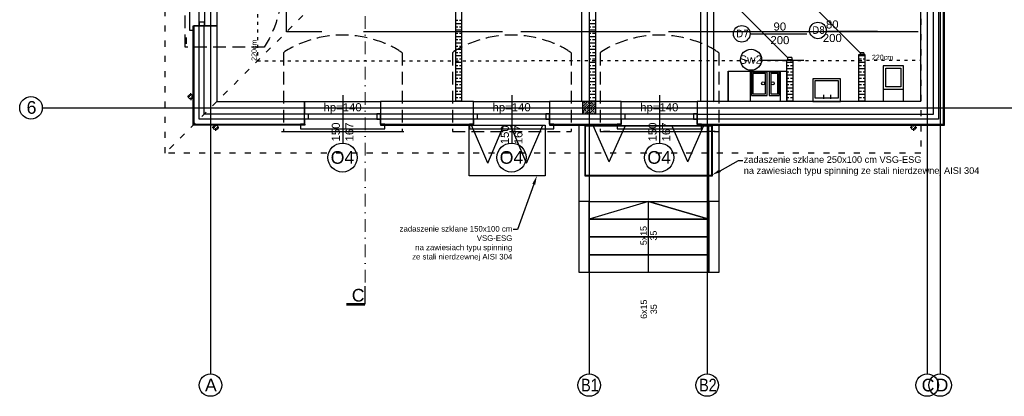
# Model space of a CAD drawing. Header units: millimetres. Extents: x -7023 to 53801, y 9849 to 33561.
# Tile 356 of 537: x 14311 to 16251, y 28541 to 29284. Entities that reach past the tile are written whole.
import ezdxf

# ---------------------------------------------------------------- set-up
doc = ezdxf.new("R2010")
doc.units = ezdxf.units.MM
for name, pattern in [('ACAD_ISO03W100', [30, 12, -18]), ('DASHDOT', [1, 0.5, -0.25, 0, -0.25]), ('DASHED2', [0.375, 0.25, -0.125])]:
    doc.linetypes.add(name, pattern=pattern)
doc.layers.add('.IE_podklad', color=252, linetype='Continuous')
doc.styles.add('Arial', font='arial.ttf', dxfattribs={"height": 125})
doc.styles.add('Opisowy', font='arial.ttf')
doc.styles.get("Standard").update_dxf_attribs({"font": 'arial.ttf'})
doc.linetypes.add('ZIGZAG', pattern='A,0.00254,-5.08,[131,ltypeshp.shx,S=5.08,R=0,X=-5.08,Y=0],-10.16,[131,ltypeshp.shx,S=5.08,R=180,X=5.08,Y=0],-5.08', length=20.32254)

msp = doc.modelspace()

# ---------------------------------------------------------------- linework, layer by layer
at = {"layer": '.IE_podklad', "ltscale": 25}
for p, q in [((14687.4, 30677.8), (14687.4, 28585.6)), ((15433.4, 30677.8), (15433.4, 28585.6)), ((15665.9, 30677.8), (15665.9, 28585.6)), ((16099.4, 30677.8), (16099.4, 28585.6)), ((16124.9, 30677.8), (16124.9, 28585.6)), ((14357.9, 29110.4), (17656.9, 29110.4))]:
    msp.add_line(p, q, dxfattribs=at)
at = {"layer": '.IE_podklad', "linetype": 'ACAD_ISO03W100'}
for p, q in [((14597.9, 29020.9), (14597.9, 30329.9)), ((16086.9, 29945.9), (16086.9, 29020.9)), ((15060.4, 29483.4), (14597.9, 29020.9)), ((16086.9, 29020.9), (14597.9, 29020.9))]:
    msp.add_line(p, q, dxfattribs=at)
at = {"layer": '.IE_podklad', "linetype": 'ACAD_ISO03W100', "ltscale": 0.5}
for p, q in [((14779.7, 30329.9), (14779.7, 29202.9)), ((14779.7, 29202.9), (16086.8, 29204.2))]:
    msp.add_line(p, q, dxfattribs=at)
at = {"layer": '.IE_podklad', "ltscale": 0.5}
for p, q in [((15653.3, 29123.7), (15653.4, 29843.9)), ((15678.4, 29843.9), (15678.3, 29122.2)), ((15418.5, 29622.9), (15418.5, 29122.9)), ((15678.3, 29122.2), (15653.3, 29123.7))]:
    msp.add_line(p, q, dxfattribs=at)
at = {"layer": '.IE_podklad'}
for p, q in [((15170.9, 29122.9), (15170.9, 29622.9)), ((15182.9, 29122.9), (15182.9, 29622.9)), ((15433.4, 29622.9), (15433.4, 29122.9)), ((15445.9, 29550.9), (15445.9, 29122.9)), ((14699.6, 29421.3), (14699.6, 29271.9)), ((16111.9, 29097.9), (16111.9, 29408.5)), ((16131.9, 29077.9), (16131.9, 29408.5)), ((16133.9, 29075.9), (16133.9, 29408.5)), ((14837.4, 29260.4), (14837.4, 29328.8)), ((16086.9, 29122.9), (16086.7, 29329.4)), ((15824.5, 29209.4), (15730.5, 29303.4)), ((15967.2, 29219.1), (15882.5, 29303.8)), ((15170.9, 29283.1), (15174.5, 29283.1)), ((15170.9, 29276.8), (15182.9, 29276.8)), ((15177.7, 29283.1), (15182.9, 29283.1)), ((15433.4, 29283.1), (15437, 29283.1)), ((15433.4, 29276.8), (15445.4, 29276.8)), ((15440.2, 29283.1), (15445.4, 29283.1)), ((14652.9, 29075.9), (14652.9, 29271.9)), ((14652.9, 29271.9), (14654.9, 29271.9)), ((14699.6, 29271.9), (14654.6, 29271.9)), ((14674.6, 29271.9), (14654.6, 29271.9)), ((14654.6, 29271.9), (14654.6, 29097.9)), ((14906.7, 29260.4), (14837.4, 29260.4)), ((15262.6, 29260.4), (14988.9, 29260.4)), ((15170.9, 29270.4), (15174.5, 29270.4)), ((15170.9, 29264.1), (15182.9, 29264.1)), ((15170.9, 29257.7), (15174.5, 29257.7)), ((15177.7, 29270.4), (15182.9, 29270.4)), ((15177.7, 29257.7), (15182.9, 29257.7)), ((15553.6, 29260.4), (15299, 29260.4)), ((15433.4, 29270.4), (15437, 29270.4)), ((15433.4, 29264.1), (15445.4, 29264.1)), ((15433.4, 29257.7), (15437, 29257.7)), ((15440.2, 29270.4), (15445.4, 29270.4)), ((15440.2, 29257.7), (15445.4, 29257.7)), ((16081.4, 29260.4), (15590, 29260.4)), ((15750.4, 29256.4), (15862.6, 29256.4)), ((15900.5, 29261.4), (16001.7, 29261.4)), ((14640.4, 29236.9), (14640.4, 29249.4)), ((15170.9, 29251.4), (15182.9, 29251.4)), ((15170.9, 29245), (15174.5, 29245)), ((15170.9, 29238.7), (15182.9, 29238.7)), ((15177.7, 29245), (15182.9, 29245)), ((15433.4, 29251.4), (15445.4, 29251.4)), ((15433.4, 29245), (15437, 29245)), ((15433.4, 29238.7), (15445.4, 29238.7)), ((15440.2, 29245), (15445.4, 29245)), ((15170.9, 29232.3), (15174.5, 29232.3)), ((15170.9, 29226), (15182.9, 29226)), ((15170.9, 29219.6), (15174.5, 29219.6)), ((15177.7, 29232.3), (15182.9, 29232.3)), ((15177.7, 29219.6), (15182.9, 29219.6)), ((15433.4, 29232.3), (15437, 29232.3)), ((15433.4, 29226), (15445.4, 29226)), ((15433.4, 29219.6), (15437, 29219.6)), ((15440.2, 29232.3), (15445.4, 29232.3)), ((15440.2, 29219.6), (15445.4, 29219.6)), ((15967.2, 29219.1), (15967.2, 29215.4)), ((15974.5, 29219.1), (15967.2, 29219.1)), ((15974.5, 29219.1), (15974.5, 29215.4)), ((15170.9, 29213.3), (15182.9, 29213.3)), ((15170.9, 29206.9), (15174.5, 29206.9)), ((15170.9, 29200.6), (15182.9, 29200.6)), ((15177.7, 29206.9), (15182.9, 29206.9)), ((15433.4, 29213.3), (15445.4, 29213.3)), ((15433.4, 29206.9), (15437, 29206.9)), ((15433.4, 29200.6), (15445.4, 29200.6)), ((15440.2, 29206.9), (15445.4, 29206.9)), ((15772.8, 29204.7), (15856.4, 29204.7)), ((15822.9, 29122.9), (15822.9, 29205.4)), ((15822.9, 29205.4), (15834.9, 29205.4)), ((15822.9, 29200.6), (15834.9, 29200.6)), ((15824.5, 29209.4), (15824.5, 29205.4)), ((15832.5, 29209.4), (15824.5, 29209.4)), ((15832.5, 29205.4), (15824.5, 29205.4)), ((15832.5, 29209.4), (15832.5, 29205.4)), ((15834.9, 29205.4), (15834.9, 29122.9)), ((15964.9, 29122.9), (15964.9, 29215.4)), ((15964.9, 29215.4), (15976.9, 29215.4)), ((15964.9, 29213.3), (15976.9, 29213.3)), ((15964.9, 29206.9), (15970.1, 29206.9)), ((15964.9, 29200.6), (15976.9, 29200.6)), ((15974.5, 29215.4), (15967.2, 29215.4)), ((15973.3, 29206.9), (15976.9, 29206.9)), ((15976.9, 29215.4), (15976.9, 29122.9)), ((15170.9, 29194.2), (15174.5, 29194.2)), ((15170.9, 29187.9), (15182.9, 29187.9)), ((15170.9, 29181.5), (15174.5, 29181.5)), ((15177.7, 29194.2), (15182.9, 29194.2)), ((15177.7, 29181.5), (15182.9, 29181.5)), ((15433.4, 29194.2), (15437, 29194.2)), ((15433.4, 29187.9), (15445.4, 29187.9)), ((15433.4, 29181.5), (15437, 29181.5)), ((15440.2, 29194.2), (15445.4, 29194.2)), ((15440.2, 29181.5), (15445.4, 29181.5)), ((15707.2, 29122.9), (15707.2, 29182.9)), ((15707.2, 29182.9), (15707.2, 29182.9)), ((15707.2, 29182.9), (15707.2, 29122.9)), ((15707.2, 29122.9), (15707.2, 29182.9)), ((15707.2, 29182.9), (15812.7, 29182.9)), ((15812.7, 29182.9), (15812.7, 29182.9)), ((15812.7, 29182.9), (15812.7, 29182.9)), ((15812.7, 29182.9), (15822.9, 29182.9)), ((15822.9, 29194.2), (15827.2, 29194.2)), ((15822.9, 29187.9), (15834.9, 29187.9)), ((15822.9, 29182.9), (15822.9, 29122.9)), ((15822.9, 29122.9), (15822.9, 29182.9)), ((15822.9, 29182.9), (15822.9, 29182.9)), ((15822.9, 29182.9), (15822.9, 29122.9)), ((15822.9, 29181.5), (15827.2, 29181.5)), ((15830.4, 29194.2), (15834.9, 29194.2)), ((15830.4, 29181.5), (15834.9, 29181.5)), ((15964.9, 29194.2), (15970.1, 29194.2)), ((15964.9, 29187.9), (15976.9, 29187.9)), ((15964.9, 29181.5), (15970.1, 29181.5)), ((15973.3, 29194.2), (15976.9, 29194.2)), ((15973.3, 29181.5), (15976.9, 29181.5)), ((15170.9, 29175.2), (15182.9, 29175.2)), ((15170.9, 29168.8), (15174.5, 29168.8)), ((15170.9, 29162.5), (15182.9, 29162.5)), ((15177.7, 29168.8), (15182.9, 29168.8)), ((15433.4, 29175.2), (15445.4, 29175.2)), ((15433.4, 29168.8), (15437, 29168.8)), ((15433.4, 29162.5), (15445.4, 29162.5)), ((15440.2, 29168.8), (15445.4, 29168.8)), ((15822.9, 29175.2), (15834.9, 29175.2)), ((15822.9, 29168.8), (15827.2, 29168.8)), ((15822.9, 29162.5), (15834.9, 29162.5)), ((15830.4, 29168.8), (15834.9, 29168.8)), ((15964.9, 29175.2), (15976.9, 29175.2)), ((15964.9, 29168.8), (15970.1, 29168.8)), ((15964.9, 29162.5), (15976.9, 29162.5)), ((15973.3, 29168.8), (15976.9, 29168.8)), ((15170.9, 29156.1), (15174.5, 29156.1)), ((15170.9, 29149.8), (15182.9, 29149.8)), ((15170.9, 29143.4), (15174.5, 29143.4)), ((15177.7, 29156.1), (15182.9, 29156.1)), ((15177.7, 29143.4), (15182.9, 29143.4)), ((15433.4, 29156.1), (15437, 29156.1)), ((15433.4, 29149.8), (15445.4, 29149.8)), ((15433.4, 29143.4), (15437, 29143.4)), ((15440.2, 29156.1), (15445.4, 29156.1)), ((15440.2, 29143.4), (15445.4, 29143.4)), ((15822.9, 29156.1), (15827.2, 29156.1)), ((15822.9, 29149.8), (15834.9, 29149.8)), ((15822.9, 29143.4), (15827.2, 29143.4)), ((15830.4, 29156.1), (15834.9, 29156.1)), ((15830.4, 29143.4), (15834.9, 29143.4)), ((15964.9, 29156.1), (15970.1, 29156.1)), ((15964.9, 29149.8), (15976.9, 29149.8)), ((15964.9, 29143.4), (15970.1, 29143.4)), ((15973.3, 29156.1), (15976.9, 29156.1)), ((15973.3, 29143.4), (15976.9, 29143.4)), ((14872.5, 29077.9), (14872.5, 29122.9)), ((14873.1, 29122.9), (15022.5, 29122.9)), ((14947.8, 29135.6), (14947.8, 29040.8)), ((15022.5, 29122.9), (15022.5, 29097.9)), ((15205.5, 29122.9), (15022.5, 29122.9)), ((15022.5, 29122.9), (15022.5, 29077.9)), ((15170.9, 29137.1), (15182.9, 29137.1)), ((15170.9, 29130.7), (15174.5, 29130.7)), ((15170.9, 29124.4), (15182.9, 29124.4)), ((15177.7, 29130.7), (15182.9, 29130.7)), ((15205.5, 29077.9), (15205.5, 29122.9)), ((15205.5, 29097.9), (15205.5, 29122.9)), ((15206.1, 29122.9), (15355.5, 29122.9)), ((15280.8, 29135.6), (15280.8, 29040.8)), ((15355.5, 29122.9), (15355.5, 29077.9)), ((15355.5, 29122.9), (15355.5, 29097.9)), ((15496.5, 29122.9), (15355.5, 29122.9)), ((15420.9, 29121.8), (15422, 29122.9)), ((15420.9, 29112.8), (15431, 29122.9)), ((15420.9, 29103.8), (15440, 29122.9)), ((15420.9, 29122.9), (15445.9, 29122.9)), ((15420.9, 29097.9), (15420.9, 29122.9)), ((15423.3, 29119.8), (15425.6, 29122)), ((15424, 29097.9), (15445.9, 29119.8)), ((15431.2, 29118.6), (15433.4, 29120.9)), ((15433.4, 29137.1), (15445.4, 29137.1)), ((15433.4, 29130.7), (15437, 29130.7)), ((15433.4, 29124.4), (15445.4, 29124.4)), ((15434.6, 29122), (15435.5, 29122.9)), ((15439, 29117.5), (15441.3, 29119.8)), ((15440.2, 29130.7), (15445.4, 29130.7)), ((15442.4, 29120.9), (15444.5, 29122.9)), ((15445.9, 29122.9), (15445.9, 29097.9)), ((15496.5, 29097.9), (15496.5, 29122.9)), ((15496.5, 29077.9), (15496.5, 29122.9)), ((15497.1, 29122.9), (15646.5, 29122.9)), ((15571.8, 29135.6), (15571.8, 29040.8)), ((16086.9, 29122.9), (15646.5, 29122.9)), ((15646.5, 29122.9), (15646.5, 29097.9)), ((15646.5, 29122.9), (15646.5, 29077.9)), ((15822.9, 29137.1), (15834.9, 29137.1)), ((15822.9, 29130.7), (15827.2, 29130.7)), ((15822.9, 29124.4), (15834.9, 29124.4)), ((15830.4, 29130.7), (15834.9, 29130.7)), ((15895.8, 29128.2), (15895.8, 29135.7)), ((15909.5, 29128.2), (15909.5, 29135.7)), ((15964.9, 29137.1), (15976.9, 29137.1)), ((15964.9, 29130.7), (15970.1, 29130.7)), ((15964.9, 29124.4), (15976.9, 29124.4)), ((15973.3, 29130.7), (15976.9, 29130.7)), ((15420.9, 29117.3), (15422.2, 29118.6)), ((15421.1, 29108.5), (15423.3, 29110.8)), ((15422.2, 29100.7), (15424.5, 29102.9)), ((15424.5, 29111.9), (15426.7, 29114.1)), ((15425.6, 29104), (15427.8, 29106.3)), ((15427.8, 29115.3), (15430.1, 29117.5)), ((15428.9, 29107.4), (15431.2, 29109.6)), ((15430.1, 29099.5), (15432.3, 29101.8)), ((15432.3, 29110.8), (15434.6, 29113)), ((15433, 29097.9), (15445.9, 29110.8)), ((15433.4, 29102.9), (15435.7, 29105.2)), ((15435.7, 29114.1), (15437.9, 29116.4)), ((15436.8, 29106.3), (15439, 29108.5)), ((15437.9, 29098.4), (15440.2, 29100.7)), ((15440.2, 29109.6), (15442.4, 29111.9)), ((15441.3, 29101.8), (15443.5, 29104)), ((15441.9, 29097.9), (15445.9, 29101.9)), ((15443.5, 29113), (15445.8, 29115.3)), ((15444.7, 29105.2), (15445.9, 29106.4)), ((14654.6, 29097.9), (14654.6, 29077.9)), ((14872.5, 29077.9), (14872.5, 29097.9)), ((15205.5, 29097.9), (15022.5, 29097.9)), ((15022.5, 29097.9), (15022.5, 29077.9)), ((15205.5, 29077.9), (15205.5, 29097.9)), ((15496.5, 29097.9), (15355.5, 29097.9)), ((15355.5, 29097.9), (15355.5, 29077.9)), ((15420.9, 29099.3), (15421.1, 29099.5)), ((15445.9, 29097.9), (15420.9, 29097.9)), ((15428.5, 29097.9), (15428.9, 29098.4)), ((15496.5, 29077.9), (15496.5, 29097.9)), ((15646.5, 29097.9), (16111.9, 29097.9)), ((15646.5, 29097.9), (15646.5, 29077.9)), ((14873.1, 29075.9), (14652.9, 29075.9)), ((14654.6, 29077.9), (14872.5, 29077.9)), ((14827.4, 29063.4), (15068.2, 29063.4)), ((14873.1, 29077.9), (14873.1, 29075.9)), ((15022.5, 29077.9), (15205.5, 29077.9)), ((15022.5, 29077.9), (15022.5, 29075.9)), ((15022.5, 29075.9), (15205.5, 29075.9)), ((15196.9, 29076.4), (15346.9, 29076.4)), ((15196.9, 28976.4), (15196.9, 29076.4)), ((15233.6, 29001.4), (15201.9, 29076.4)), ((15205.5, 29075.9), (15205.5, 29077.9)), ((15233.6, 29001.4), (15265.4, 29076.4)), ((15310.1, 29001.4), (15278.3, 29076.4)), ((15310.1, 29001.4), (15341.9, 29076.4)), ((15346.9, 29076.4), (15346.9, 28976.4)), ((15355.5, 29077.9), (15496.5, 29077.9)), ((15355.5, 29077.9), (15355.5, 29075.9)), ((15355.5, 29075.9), (15496.5, 29075.9)), ((15413.9, 29075.9), (15433.5, 29075.9)), ((15413.9, 28785.6), (15413.9, 29075.9)), ((15433.5, 29075.9), (15433.5, 28785.6)), ((15474.2, 29063.4), (15461.7, 29063.4)), ((15474.2, 29063.4), (15669.4, 29063.4)), ((15496.5, 29075.9), (15496.5, 29077.9)), ((15646.5, 29077.9), (16131.9, 29077.9)), ((15646.5, 29077.9), (15646.5, 29075.9)), ((15646.5, 29075.9), (16131.9, 29075.9)), ((15681.9, 29063.4), (15669.4, 29063.4)), ((15669.5, 29075.9), (15689.2, 29075.9)), ((15669.5, 28785.6), (15669.5, 29075.9)), ((15689.2, 29075.9), (15689.2, 28785.6)), ((16131.9, 29075.9), (16133.9, 29075.9)), ((15346.9, 28976.4), (15196.9, 28976.4)), ((15433.4, 28925.6), (15413.9, 28925.6)), ((15433.5, 28925.6), (15669.5, 28925.6)), ((15433.5, 28890.6), (15433.5, 28925.6)), ((15550.7, 28925.6), (15433.5, 28890.6)), ((15550.7, 28785.6), (15550.7, 28925.6)), ((15550.7, 28925.6), (15669.5, 28890.6)), ((15669.5, 28890.6), (15550.7, 28925.6)), ((15669.5, 28925.6), (15669.5, 28890.6)), ((15688.9, 28925.6), (15669.5, 28925.6)), ((15669.5, 28890.6), (15433.5, 28890.6)), ((15433.5, 28890.6), (15669.5, 28890.6)), ((15433.5, 28855.6), (15433.5, 28890.6)), ((15669.5, 28890.6), (15669.5, 28855.6)), ((15669.5, 28855.6), (15433.5, 28855.6)), ((15433.5, 28855.6), (15669.5, 28855.6)), ((15433.5, 28820.6), (15433.5, 28855.6)), ((15669.5, 28855.6), (15669.5, 28820.6)), ((15669.5, 28820.6), (15433.5, 28820.6)), ((15433.5, 28820.6), (15669.5, 28820.6)), ((15433.5, 28785.6), (15433.5, 28820.6)), ((15669.5, 28820.6), (15669.5, 28785.6)), ((15433.5, 28785.6), (15413.9, 28785.6)), ((15669.5, 28785.6), (15433.5, 28785.6)), ((15689.2, 28785.6), (15669.5, 28785.6))]:
    msp.add_line(p, q, dxfattribs=at)
at = {"layer": '.IE_podklad', "linetype": 'DASHED2', "ltscale": 100}
for p, q in [((14637.2, 29230.1), (14637.2, 29463.9)), ((14792.9, 29230.1), (14637.2, 29230.1)), ((14830.9, 29219.2), (14830.9, 29063.4)), ((15064.7, 29219.2), (15064.7, 29063.4)), ((15163.9, 29219.2), (15163.9, 29063.4)), ((15397.7, 29219.2), (15397.7, 29063.4)), ((15454.9, 29219.2), (15454.9, 29063.4)), ((15688.7, 29219.2), (15688.7, 29063.4)), ((14830.9, 29063.4), (15064.7, 29063.4)), ((15163.9, 29063.4), (15397.7, 29063.4)), ((15454.9, 29063.4), (15688.7, 29063.4))]:
    msp.add_line(p, q, dxfattribs=at)
at = {"layer": '.IE_podklad', "linetype": 'ZIGZAG'}
for p, q in [((16122.1, 29408.5), (16122.1, 29087.9)), ((14665, 29087.9), (14665, 29272.3)), ((14872.5, 29087.9), (14665, 29087.9)), ((15205.5, 29087.9), (15022.5, 29087.9)), ((15496.5, 29087.9), (15355.5, 29087.9)), ((16122.1, 29087.9), (15646.5, 29087.9))]:
    msp.add_line(p, q, dxfattribs=at)
at = {"layer": '.IE_podklad', "lineweight": 30}
for p, q in [((14674.6, 29097.9), (14674.6, 29271.9)), ((14674.6, 29097.9), (14674.6, 29271.9)), ((14674.6, 29271.9), (14699.9, 29271.9)), ((14699.9, 29271.9), (14699.9, 29122.9)), ((14699.9, 29122.9), (14872.5, 29122.9)), ((14872.5, 29122.9), (14872.5, 29097.9)), ((14872.5, 29097.9), (14674.6, 29097.9))]:
    msp.add_line(p, q, dxfattribs=at)
at = {"layer": '.IE_podklad', "linetype": 'Continuous'}
for p, q in [((14648.5, 29134.2), (14648.5, 29139.2)), ((14646.8, 29132.5), (14641.8, 29132.5)), ((14648.5, 29130.8), (14648.5, 29125.8)), ((14650.2, 29132.5), (14655.2, 29132.5)), ((14695.7, 29071.7), (14690.7, 29071.7)), ((14697.4, 29073.4), (14697.4, 29078.5)), ((14697.4, 29070.1), (14697.4, 29065)), ((14699.1, 29071.7), (14704.1, 29071.7)), ((16070.7, 29071.7), (16065.7, 29071.7)), ((16072.4, 29073.4), (16072.4, 29078.5)), ((16072.4, 29070.1), (16072.4, 29065)), ((16074.1, 29071.7), (16079.1, 29071.7))]:
    msp.add_line(p, q, dxfattribs=at)
at = {"layer": '.IE_podklad', "linetype": 'ByBlock'}
for p, q in [((15425.5, 29075.6), (15675.5, 29075.6)), ((15425.5, 28975.6), (15425.5, 29075.6)), ((15426.5, 29074.6), (15674.5, 29074.6)), ((15426.5, 28976.6), (15426.5, 29074.6)), ((15473.1, 29003.9), (15441.3, 29075.6)), ((15473.1, 29003.9), (15504.9, 29075.6)), ((15627.9, 29003.9), (15596.1, 29075.6)), ((15627.9, 29003.9), (15659.7, 29075.6)), ((15674.5, 29074.6), (15674.5, 28976.6)), ((15675.5, 29075.6), (15675.5, 28975.6)), ((15675.5, 28975.6), (15425.5, 28975.6)), ((15674.5, 28976.6), (15426.5, 28976.6))]:
    msp.add_line(p, q, dxfattribs=at)
at = {"layer": '.IE_podklad', "linetype": 'ByBlock', "lineweight": -2}
for p, q in [((15728, 29006.4), (15736, 29006.4)), ((15292, 28870.1), (15284, 28870.1))]:
    msp.add_line(p, q, dxfattribs=at)
at = {"layer": '.IE_podklad', "linetype": 'DASHDOT', "lineweight": 13, "ltscale": 50}
msp.add_lwpolyline([(14991.8, 30644.2), (14991.8, 28758.8)], dxfattribs=at)
at = {"layer": '.IE_podklad'}
for points in [[(14654.6, 29421.9), (14654.6, 29429.9), (14645.7, 29429.9), (14645.7, 29263.4), (14654.6, 29263.4), (14654.6, 29271.9), (14664.8, 29271.9), (14664.8, 29421.9)], [(14675.4, 29421.9), (14675.4, 29271.9), (14664.8, 29271.9), (14664.8, 29421.9)], [(14675.4, 29271.9), (14675.4, 29279.2), (14664.8, 29279.2), (14664.8, 29271.9)], [(15810.1, 29182.9), (15810.1, 29122.9), (15751.1, 29122.9), (15751.1, 29182.9)], [(15784.1, 29180.9), (15753.1, 29180.9), (15753.1, 29134.9), (15784.1, 29134.9)], [(15781.1, 29177.9), (15756.1, 29177.9), (15756.1, 29137.9), (15781.1, 29137.9)], [(15808.1, 29180.9), (15788.1, 29180.9), (15788.1, 29134.9), (15808.1, 29134.9)], [(15805.1, 29177.9), (15791.1, 29177.9), (15791.1, 29137.9), (15805.1, 29137.9)], [(16012.8, 29193.4), (16012.8, 29123.4), (16052.8, 29123.4), (16052.8, 29193.4)], [(16047.8, 29188.4), (16047.8, 29151.5), (16017.8, 29151.5), (16017.8, 29188.4)], [(15874, 29122.9), (15929, 29122.9), (15929, 29167.6), (15874, 29167.6)], [(15878.2, 29130.4), (15924.9, 29130.4), (15924.9, 29163.4), (15878.2, 29163.4)], [(16052.8, 29123.4), (16052.8, 29146.5), (16012.8, 29146.5), (16012.8, 29123.4)], [(14872.5, 29077.9), (14864.5, 29077.9), (14864.5, 29069.1), (15031.1, 29069.1), (15031.1, 29077.9), (15022.5, 29077.9), (15022.5, 29088.1), (14872.5, 29088.1)], [(14872.5, 29098.7), (15022.5, 29098.7), (15022.5, 29088.1), (14872.5, 29088.1)], [(14872.5, 29098.7), (14879.7, 29098.7), (14879.7, 29088.1), (14872.5, 29088.1)], [(15022.5, 29098.7), (15015.3, 29098.7), (15015.3, 29088.1), (15022.5, 29088.1)], [(15205.5, 29077.9), (15197.5, 29077.9), (15197.5, 29069.1), (15364.1, 29069.1), (15364.1, 29077.9), (15355.5, 29077.9), (15355.5, 29088.1), (15205.5, 29088.1)], [(15205.5, 29098.7), (15355.5, 29098.7), (15355.5, 29088.1), (15205.5, 29088.1)], [(15205.5, 29098.7), (15212.7, 29098.7), (15212.7, 29088.1), (15205.5, 29088.1)], [(15355.5, 29098.7), (15348.3, 29098.7), (15348.3, 29088.1), (15355.5, 29088.1)], [(15496.5, 29077.9), (15488.5, 29077.9), (15488.5, 29069.1), (15655.1, 29069.1), (15655.1, 29077.9), (15646.5, 29077.9), (15646.5, 29088.1), (15496.5, 29088.1)], [(15496.5, 29098.7), (15646.5, 29098.7), (15646.5, 29088.1), (15496.5, 29088.1)], [(15496.5, 29098.7), (15503.7, 29098.7), (15503.7, 29088.1), (15496.5, 29088.1)], [(15646.5, 29098.7), (15639.3, 29098.7), (15639.3, 29088.1), (15646.5, 29088.1)]]:
    msp.add_lwpolyline(points, close=True, dxfattribs=at)
at = {"layer": '.IE_podklad', "linetype": 'ByBlock', "lineweight": -2}
for points in [[(15691.3, 28986.4), (15728, 29006.4)], [(15324.3, 28959.5), (15292, 28870.1)]]:
    msp.add_lwpolyline(points, dxfattribs=at)
at = {"layer": '.IE_podklad', "lineweight": 30, "ltscale": 25}
msp.add_lwpolyline([(14991.8, 28722.8), (14991.8, 28758.8)], dxfattribs=at)
at = {"layer": '.IE_podklad', "ltscale": 25, "const_width": 5}
msp.add_lwpolyline([(14954.8, 28722.8), (14991.8, 28722.8)], dxfattribs=at)
at = {"layer": '.IE_podklad', "linetype": 'Continuous'}
for centre, radius in [((15884.2, 29263), 16.3), ((15734.1, 29256.4), 16.3), ((14333.7, 29110.4), 22.2), ((14648.5, 29132.5), 4.5), ((14697.4, 29071.7), 4.5), ((16072.4, 29071.7), 4.5), ((14687.4, 28563.4), 22.2), ((15433.4, 28563.4), 22.2), ((15665.9, 28563.4), 22.2), ((16099.4, 28563.4), 22.2), ((16124.9, 28563.4), 22.2)]:
    msp.add_circle(centre, radius, dxfattribs=at)
at = {"layer": '.IE_podklad'}
for centre, radius in [((15752.5, 29205.2), 20.8), ((15776.3, 29158.6), 3), ((15795.1, 29158.6), 3), ((14947.5, 29012.2), 28.7), ((15280.5, 29012.2), 28.7), ((15571.5, 29012.2), 28.7)]:
    msp.add_circle(centre, radius, dxfattribs=at)
at = {"layer": '.IE_podklad', "linetype": 'DASHED2', "ltscale": 100}
for points, start_tangent, end_tangent in [([(14792.9, 29463.9), (14818.8, 29408), (14827.7, 29347), (14818.8, 29286), (14792.9, 29230.1)], (0.583316, -0.812245), (-0.555737, -0.831358)), ([(15064.7, 29219.2), (15008.8, 29245.1), (14947.8, 29253.9), (14886.8, 29245.1), (14830.9, 29219.2)], (-0.812245, 0.583316), (-0.831358, -0.555737)), ([(15397.7, 29219.2), (15341.8, 29245.1), (15280.8, 29253.9), (15219.8, 29245.1), (15163.9, 29219.2)], (-0.812245, 0.583316), (-0.831358, -0.555737)), ([(15688.7, 29219.2), (15632.8, 29245.1), (15571.8, 29253.9), (15510.8, 29245.1), (15454.9, 29219.2)], (-0.812245, 0.583316), (-0.831358, -0.555737))]:
    msp.add_spline(points, degree=3, dxfattribs=dict(at, start_tangent=start_tangent, end_tangent=end_tangent))
at = {"layer": '.IE_podklad'}
for points in [[(15692.8, 28983.8), (15675.5, 28977.8), (15689.9, 28989)], [(15321.5, 28960.5), (15330.5, 28976.4), (15327.2, 28958.5)]]:
    msp.add_solid(points, dxfattribs=at)

# ---------------------------------------------------------------- texts
at = {"layer": '.IE_podklad', "linetype": 'Continuous', "style": 'Opisowy'}
for s, height, p in [('90', 16, (15796.7, 29262.8)), ('80', 16, (15900, 29266.9)), ('200', 16, (15893.9, 29240.2)), ('200', 16, (15790.6, 29236)), ('Sw2', 16.64, (15729.1, 29197.2)), ('O4', 25, (14924.1, 29000)), ('O4', 25, (15257.1, 29000)), ('O4', 25, (15548.1, 29000))]:
    msp.add_text(s, height=height, dxfattribs=at).set_placement(p)
at = {"layer": '.IE_podklad', "linetype": 'Continuous', "lineweight": 9, "ltscale": 50, "style": 'Opisowy'}
for rotation, p in [(90, (14778.2, 29203)), (360, (15990.6, 29205.1))]:
    msp.add_text('220cm', height=10, rotation=rotation, dxfattribs=at).set_placement(p)
at = {"layer": '.IE_podklad', "linetype": 'Continuous'}
for s, height, rotation, style, p in [('hp=140', 16, 360, 'Opisowy', (14910, 29103.5)), ('hp=140', 16, 360, 'Opisowy', (15243, 29103.5)), ('hp=140', 16, 360, 'Opisowy', (15534, 29103.5)), ('150', 16, 90, 'Opisowy', (14942.3, 29044.1)), ('167', 16, 90, 'Opisowy', (14969.1, 29044.1)), ('150', 16, 90, 'Opisowy', (15275.3, 29038.6)), ('167', 16, 90, 'Opisowy', (15302.1, 29038.6)), ('150', 16, 90, 'Opisowy', (15566.3, 29044.1)), ('167', 16, 90, 'Opisowy', (15593.1, 29044.1)), ('5x15', 12.5, 90, 'Arial', (15547, 28839.4)), ('35', 12.5, 90, 'Arial', (15566.7, 28848.6)), ('6x15', 12.5, 90, 'Arial', (15547.3, 28694.1)), ('35', 12.5, 90, 'Arial', (15566.9, 28703.3))]:
    msp.add_text(s, height=height, rotation=rotation, dxfattribs=dict(at, style=style)).set_placement(p)
at = {"layer": '.IE_podklad', "attachment_point": 1}
for s, insert, char_height, width in [('{\\fTahoma|b0|i0|c238|p34;D7}', (15723.2, 29264.4), 15, 230.441), ('{\\fTahoma|b0|i0|c238|p34;D8}', (15873.1, 29271.3), 15, 230.441), ('6', (14325, 29123.7), 25, 30.102), ('{\\fArial|b0|i0|c238|p34;A}', (14676.5, 28575.9), 25, 492.116), ('{\\W0.8;B1}', (15417.9, 28575.9), 25, 492.116), ('{\\W0.8;B2}', (15650.4, 28575.9), 25, 492.116), ('C', (16088.5, 28575.9), 25, 492.116), ('D', (16116, 28575.9), 25, 492.116)]:
    msp.add_mtext(s, dxfattribs=dict(at, insert=insert, char_height=char_height, width=width))
at = {"layer": '.IE_podklad'}
for s, insert, char_height, attachment_point in [('\\pxql;zadaszenie szklane 250x100 cm VSG-ESG\\Pna zawiesiach typu spinning ze stali nierdzewnej AISI 304', (15738, 29014.8), 13, 1), ('\\pxqr;zadaszenie szklane 150x100 cm \\PVSG-ESG\\Pna zawiesiach typu spinning\\P ze stali nierdzewnej AISI 304', (15282, 28877.2), 11, 3)]:
    msp.add_mtext(s, dxfattribs=dict(at, insert=insert, char_height=char_height, attachment_point=attachment_point))
at = {"layer": '.IE_podklad', "ltscale": 25, "insert": (14965.7, 28727.8), "char_height": 25, "attachment_point": 7, "style": 'Arial'}
msp.add_mtext_dynamic_manual_height_columns('C', width=190.33, gutter_width=1, heights=[-25.9], dxfattribs=at)

doc.saveas('drawing.dxf')
